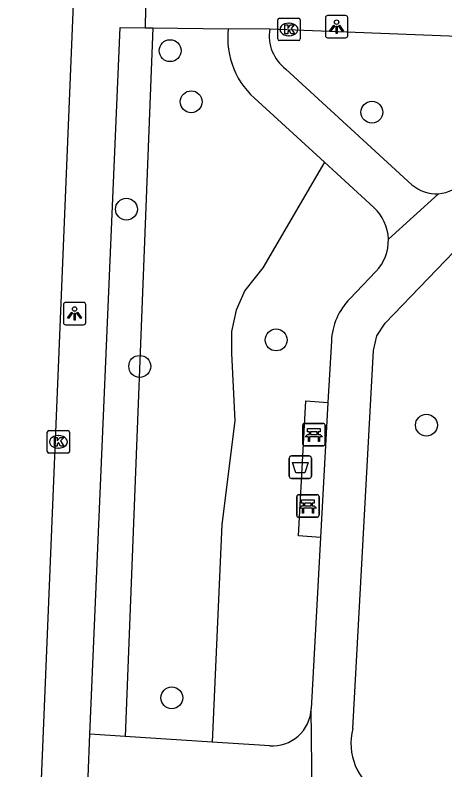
# Model space of a CAD drawing. Extents: x 161355 to 162026, y 386504 to 387459.
# Drawn here: x 161451.8 to 161471.01, y 386711.07 to 386744.79 of the extents above; entities that cross this region are included whole.
import ezdxf

# ---------------------------------------------------------------- set-up
doc = ezdxf.new("R2010")
doc.units = 0
for name, color, linetype in [('IMGEO_Afvalbak', 7, 'Continuous'), ('IMGEO_Bank', 7, 'Continuous'), ('IMGEO_Boom', 7, 'Continuous'), ('IMGEO_Groenvoorziening', 7, 'Continuous'), ('IMGEO_Kolk', 7, 'Continuous'), ('IMGEO_Lichtpunt', 7, 'Continuous'), ('IMGEO_Rijbaan_lokaal_open', 7, 'Continuous'), ('IMGEO_Voetpad_halfverhard', 7, 'Continuous'), ('IMGEO_Voetpad_open', 7, 'Continuous')]:
    doc.layers.add(name, color=color, linetype=linetype)

msp = doc.modelspace()

# ---------------------------------------------------------------- linework, layer by layer
at = {"layer": 'IMGEO_Afvalbak'}
for p, q in [((161464.051, 386724.198), (161464.051, 386724.998)), ((161464.051, 386724.998), (161464.051, 386724.198)), ((161464.151, 386725.098), (161464.941, 386725.098)), ((161464.941, 386725.098), (161464.151, 386725.098)), ((161465.041, 386724.998), (161465.041, 386724.198)), ((161465.041, 386724.198), (161465.041, 386724.998)), ((161464.941, 386724.098), (161464.151, 386724.098)), ((161464.151, 386724.098), (161464.941, 386724.098))]:
    msp.add_line(p, q, dxfattribs=at)
msp.add_lwpolyline([(161464.194, 386724.812), (161464.898, 386724.812), (161464.749, 386724.342), (161464.343, 386724.342), (161464.194, 386724.812)], dxfattribs=at)
for centre, start, end in [((161464.151, 386724.998), 90, 180), ((161464.151, 386724.998), 90, 180), ((161464.941, 386724.998), 0, 90), ((161464.941, 386724.998), 360, 90), ((161464.151, 386724.198), 180, 270), ((161464.151, 386724.198), 180, 270), ((161464.941, 386724.198), 270, 0), ((161464.941, 386724.198), 270, 0)]:
    msp.add_arc(centre, 0.1, start, end, dxfattribs=at)
at = {"layer": 'IMGEO_Bank'}
for p, q in [((161464.729, 386726.554), (161465.57, 386726.554)), ((161465.57, 386726.554), (161464.729, 386726.554)), ((161464.654, 386725.629), (161464.654, 386726.47)), ((161464.654, 386726.47), (161464.654, 386725.629)), ((161465.654, 386726.479), (161465.654, 386725.638)), ((161465.654, 386725.638), (161465.654, 386726.479)), ((161465.351, 386725.952), (161464.958, 386725.952)), ((161464.963, 386726.06), (161464.963, 386726.166)), ((161465.007, 386726.166), (161465.007, 386726.06)), ((161465.295, 386726.172), (161465.013, 386726.172)), ((161465.013, 386726.054), (161465.295, 386726.054)), ((161465.301, 386726.06), (161465.301, 386726.166)), ((161465.345, 386726.166), (161465.345, 386726.06)), ((161465.579, 386725.554), (161464.738, 386725.554)), ((161464.738, 386725.554), (161465.579, 386725.554)), ((161464.386, 386722.441), (161464.386, 386723.282)), ((161464.386, 386723.282), (161464.386, 386722.441)), ((161464.461, 386723.366), (161465.302, 386723.366)), ((161465.302, 386723.366), (161464.461, 386723.366)), ((161465.386, 386723.291), (161465.386, 386722.45)), ((161465.386, 386722.45), (161465.386, 386723.291)), ((161464.695, 386722.872), (161464.695, 386722.978)), ((161464.739, 386722.978), (161464.739, 386722.872)), ((161465.027, 386722.984), (161464.745, 386722.984)), ((161464.745, 386722.866), (161465.027, 386722.866)), ((161465.033, 386722.872), (161465.033, 386722.978)), ((161465.077, 386722.978), (161465.077, 386722.872)), ((161465.083, 386722.764), (161464.69, 386722.764)), ((161465.311, 386722.366), (161464.47, 386722.366)), ((161464.47, 386722.366), (161465.311, 386722.366))]:
    msp.add_line(p, q, dxfattribs=at)
for points in [[(161464.957, 386726.172), (161464.871, 386726.172), (161464.871, 386726.333), (161465.434, 386726.333), (161465.434, 386726.172), (161465.351, 386726.172)], [(161464.901, 386725.952), (161464.759, 386725.952), (161464.871, 386726.054), (161464.957, 386726.054)], [(161464.951, 386725.945), (161464.951, 386725.738), (161464.908, 386725.738), (161464.908, 386725.945)], [(161465.351, 386726.054), (161465.434, 386726.054), (161465.546, 386725.952), (161465.407, 386725.952)], [(161465.401, 386725.945), (161465.401, 386725.738), (161465.357, 386725.738), (161465.357, 386725.945)], [(161464.633, 386722.764), (161464.491, 386722.764), (161464.603, 386722.866), (161464.689, 386722.866)], [(161464.689, 386722.984), (161464.603, 386722.984), (161464.603, 386723.145), (161465.166, 386723.145), (161465.166, 386722.984), (161465.083, 386722.984)], [(161465.083, 386722.866), (161465.166, 386722.866), (161465.278, 386722.764), (161465.139, 386722.764)], [(161464.683, 386722.757), (161464.683, 386722.55), (161464.64, 386722.55), (161464.64, 386722.757)], [(161465.133, 386722.757), (161465.133, 386722.55), (161465.089, 386722.55), (161465.089, 386722.757)]]:
    msp.add_lwpolyline(points, dxfattribs=at)
for centre, radius, start, end in [((161464.732, 386726.476), 0.0779, 92.4484, 184.2845), ((161464.732, 386726.476), 0.0779, 92.4484, 184.2845), ((161465.576, 386726.476), 0.0779, 2.4484, 94.2845), ((161465.576, 386726.476), 0.0779, 2.4484, 94.2845), ((161464.901, 386725.945), 0.00671, 2.8957, 87.1043), ((161464.958, 386725.945), 0.00671, 92.8957, 177.1043), ((161464.956, 386726.165), 0.00671, 2.8957, 87.1043), ((161464.956, 386726.061), 0.00671, 272.8957, 357.1043), ((161465.013, 386726.165), 0.00671, 92.8957, 177.1043), ((161465.013, 386726.061), 0.00671, 182.8957, 267.1043), ((161465.295, 386726.165), 0.00671, 2.8957, 87.1043), ((161465.295, 386726.061), 0.00671, 272.8957, 357.1043), ((161465.352, 386726.165), 0.00671, 92.8957, 177.1043), ((161465.352, 386726.061), 0.00671, 182.8957, 267.1043), ((161465.35, 386725.945), 0.00671, 2.8957, 87.1043), ((161465.407, 386725.945), 0.00671, 92.8957, 177.1043), ((161464.732, 386725.632), 0.0779, 182.4484, 274.2845), ((161464.732, 386725.632), 0.0779, 182.4484, 274.2845), ((161465.576, 386725.632), 0.0779, 272.4484, 4.2845), ((161465.576, 386725.632), 0.0779, 272.4484, 4.2845), ((161464.464, 386723.288), 0.0779, 92.4484, 184.2845), ((161464.464, 386723.288), 0.0779, 92.4484, 184.2845), ((161465.308, 386723.288), 0.0779, 2.4484, 94.2845), ((161465.308, 386723.288), 0.0779, 2.4484, 94.2845), ((161464.688, 386722.977), 0.00671, 2.8957, 87.1043), ((161464.688, 386722.873), 0.00671, 272.8957, 357.1043), ((161464.745, 386722.977), 0.00671, 92.8957, 177.1043), ((161464.745, 386722.873), 0.00671, 182.8957, 267.1043), ((161465.027, 386722.977), 0.00671, 2.8957, 87.1043), ((161465.027, 386722.873), 0.00671, 272.8957, 357.1043), ((161465.084, 386722.977), 0.00671, 92.8957, 177.1043), ((161465.084, 386722.873), 0.00671, 182.8957, 267.1043), ((161464.633, 386722.757), 0.00671, 2.8957, 87.1043), ((161464.69, 386722.757), 0.00671, 92.8957, 177.1043), ((161465.082, 386722.757), 0.00671, 2.8957, 87.1043), ((161465.139, 386722.757), 0.00671, 92.8957, 177.1043), ((161464.464, 386722.444), 0.0779, 182.4484, 274.2845), ((161464.464, 386722.444), 0.0779, 182.4484, 274.2845), ((161465.308, 386722.444), 0.0779, 272.4484, 4.2845), ((161465.308, 386722.444), 0.0779, 272.4484, 4.2845)]:
    msp.add_arc(centre, radius, start, end, dxfattribs=at)
at = {"layer": 'IMGEO_Boom'}
for centre in [(161458.73, 386743.203), (161459.673, 386740.923), (161467.747, 386740.455), (161456.778, 386736.122), (161463.467, 386730.282), (161457.373, 386729.1), (161470.182, 386726.474), (161458.805, 386714.293)]:
    msp.add_circle(centre, 0.489, dxfattribs=at)
at = {"layer": 'IMGEO_Groenvoorziening'}
for points in [[(161457.951, 386744.227), (161456.725, 386712.563)], [(161465.625, 386738.224), (161462.869, 386733.508), (161462.075, 386732.496), (161461.679, 386731.613), (161461.475, 386730.666), (161461.472, 386729.698), (161461.624, 386726.663), (161461.039, 386722.04), (161460.61, 386712.313)]]:
    msp.add_lwpolyline(points, dxfattribs=at)
at = {"layer": 'IMGEO_Kolk'}
for p, q in [((161463.541, 386743.727), (161463.541, 386744.579)), ((161463.616, 386744.653), (161464.468, 386744.653)), ((161464.029, 386744.433), (161464.054, 386744.433)), ((161464.542, 386744.579), (161464.542, 386743.727)), ((161464.052, 386743.873), (161464.027, 386743.873)), ((161464.468, 386743.653), (161463.616, 386743.653)), ((161453.314, 386726.23), (161454.166, 386726.23)), ((161453.239, 386725.304), (161453.239, 386726.156)), ((161453.727, 386726.01), (161453.752, 386726.01)), ((161454.24, 386726.156), (161454.24, 386725.304)), ((161454.166, 386725.23), (161453.314, 386725.23)), ((161453.75, 386725.45), (161453.725, 386725.45))]:
    msp.add_line(p, q, dxfattribs=at)
for points in [[(161463.541, 386743.727), (161463.541, 386744.579)], [(161463.616, 386744.653), (161464.468, 386744.653)], [(161464.542, 386744.579), (161464.542, 386743.727)], [(161463.862, 386744.353), (161463.985, 386744.353), (161463.985, 386744.202), (161464.115, 386744.353), (161464.279, 386744.353), (161464.133, 386744.202), (161464.286, 386743.953), (161464.134, 386743.953), (161464.049, 386744.117), (161463.985, 386744.05), (161463.985, 386743.953), (161463.862, 386743.953), (161463.862, 386744.353)], [(161464.468, 386743.653), (161463.616, 386743.653)], [(161453.314, 386726.23), (161454.166, 386726.23)], [(161453.239, 386725.304), (161453.239, 386726.156)], [(161453.56, 386725.93), (161453.683, 386725.93), (161453.683, 386725.779), (161453.813, 386725.93), (161453.977, 386725.93), (161453.831, 386725.779), (161453.984, 386725.53), (161453.832, 386725.53), (161453.747, 386725.694), (161453.683, 386725.627), (161453.683, 386725.53), (161453.56, 386725.53), (161453.56, 386725.93)], [(161454.24, 386726.156), (161454.24, 386725.304)], [(161454.166, 386725.23), (161453.314, 386725.23)]]:
    msp.add_lwpolyline(points, dxfattribs=at)
for centre, start, end in [((161463.618, 386744.577), 91.552, 178.448), ((161463.618, 386744.577), 91.552, 178.448), ((161464.466, 386744.577), 1.552, 88.448), ((161464.466, 386744.577), 1.552, 88.448), ((161463.618, 386743.729), 181.552, 268.448), ((161463.618, 386743.729), 181.552, 268.448), ((161464.466, 386743.729), 271.552, 358.448), ((161464.466, 386743.729), 271.552, 358.448), ((161453.316, 386726.154), 91.552, 178.448), ((161453.316, 386726.154), 91.552, 178.448), ((161454.164, 386726.154), 1.552, 88.448), ((161454.164, 386726.154), 1.552, 88.448), ((161453.316, 386725.306), 181.552, 268.448), ((161453.316, 386725.306), 181.552, 268.448), ((161454.164, 386725.306), 271.552, 358.448), ((161454.164, 386725.306), 271.552, 358.448)]:
    msp.add_arc(centre, 0.0765, start, end, dxfattribs=at)
for centre, major_axis, ratio, start_param, end_param in [((161464.028, 386744.153), (-0.387, 0.002), 0.722429, 4.712389, 7.853982), ((161464.053, 386744.153), (-0.39, 0.002), 0.717154, 1.570796, 4.712389), ((161453.726, 386725.73), (-0.387, 0.002), 0.722429, 4.712389, 7.853982), ((161453.751, 386725.73), (-0.39, 0.002), 0.717154, 1.570796, 4.712389)]:
    msp.add_ellipse(centre, major_axis=major_axis, ratio=ratio, start_param=start_param, end_param=end_param, dxfattribs=at)
at = {"layer": 'IMGEO_Lichtpunt'}
for p, q in [((161466.572, 386744.775), (161465.764, 386744.775)), ((161466.572, 386744.775), (161465.764, 386744.775)), ((161465.67, 386744.68), (161465.67, 386743.873)), ((161465.67, 386744.68), (161465.67, 386743.873)), ((161466.666, 386743.873), (161466.666, 386744.68)), ((161466.666, 386743.873), (161466.666, 386744.68)), ((161465.764, 386743.779), (161466.572, 386743.779)), ((161465.764, 386743.779), (161466.572, 386743.779)), ((161454.865, 386731.959), (161454.057, 386731.959)), ((161454.865, 386731.959), (161454.057, 386731.959)), ((161453.963, 386731.864), (161453.963, 386731.057)), ((161453.963, 386731.864), (161453.963, 386731.057)), ((161454.959, 386731.057), (161454.959, 386731.864)), ((161454.959, 386731.057), (161454.959, 386731.864)), ((161454.057, 386730.963), (161454.865, 386730.963)), ((161454.057, 386730.963), (161454.865, 386730.963))]:
    msp.add_line(p, q, dxfattribs=at)
for points in [[(161466.044, 386744.344), (161466.083, 386744.316), (161465.895, 386744.054), (161465.857, 386744.081), (161466.044, 386744.344)], [(161466.146, 386744.296), (161466.193, 386744.296), (161466.193, 386743.974), (161466.146, 386743.974), (161466.146, 386744.296)], [(161466.256, 386744.316), (161466.294, 386744.343), (161466.481, 386744.081), (161466.442, 386744.053), (161466.256, 386744.316)], [(161454.337, 386731.528), (161454.376, 386731.5), (161454.188, 386731.238), (161454.15, 386731.265), (161454.337, 386731.528)], [(161454.439, 386731.48), (161454.486, 386731.48), (161454.486, 386731.158), (161454.439, 386731.158), (161454.439, 386731.48)], [(161454.549, 386731.5), (161454.587, 386731.527), (161454.774, 386731.265), (161454.735, 386731.237), (161454.549, 386731.5)]]:
    msp.add_lwpolyline(points, dxfattribs=at)
for centre in [(161466.169, 386744.478), (161454.462, 386731.662)]:
    msp.add_circle(centre, 0.0994, dxfattribs=at)
for centre, start, end in [((161465.764, 386744.68), 90, 180), ((161465.764, 386744.68), 90, 180), ((161466.572, 386744.68), 0, 90), ((161466.572, 386744.68), 0, 90), ((161465.764, 386743.873), 180, 270), ((161465.764, 386743.873), 180, 270), ((161466.572, 386743.873), 270, 0), ((161466.572, 386743.873), 270, 360), ((161454.057, 386731.864), 90, 180), ((161454.057, 386731.864), 90, 180), ((161454.865, 386731.864), 0, 90), ((161454.865, 386731.864), 0, 90), ((161454.057, 386731.057), 180, 270), ((161454.057, 386731.057), 180, 270), ((161454.865, 386731.057), 270, 0), ((161454.865, 386731.057), 270, 360)]:
    msp.add_arc(centre, 0.0946, start, end, dxfattribs=at)
at = {"layer": 'IMGEO_Rijbaan_lokaal_open'}
msp.add_lwpolyline([(161451.804, 386682.432), (161452.536, 386699.819), (161454.613, 386749.99), (161455.644, 386778.834)], dxfattribs=at)
at = {"layer": 'IMGEO_Voetpad_halfverhard'}
for points in [[(161469.535, 386737.217), (161463.899, 386742.384)], [(161462.663, 386740.939), (161465.625, 386738.224)], [(161465.625, 386738.224), (161467.836, 386736.197)], [(161466.894, 386712.925), (161467.814, 386729.816), (161467.969, 386730.471), (161468.343, 386731.031), (161474.108, 386737.015)], [(161468.483, 386734.785), (161470.726, 386736.815)], [(161467.925, 386733.335), (161466.755, 386732.121)], [(161465.934, 386730.235), (161465.784, 386727.483)], [(161465.456, 386721.452), (161465.039, 386713.798)], [(161465.081, 386709.938), (161465.039, 386713.798)], [(161456.725, 386712.563), (161455.15, 386712.665)], [(161460.61, 386712.313), (161456.725, 386712.563)], [(161463.179, 386712.147), (161460.61, 386712.313)]]:
    msp.add_lwpolyline(points, dxfattribs=at)
for centre, radius, start, end in [((161464.957, 386743.784), 3.655, 173.7063, 231.1267), ((161465.013, 386743.862), 1.851, 170.662, 232.9853), ((161470.598, 386738.414), 1.604, 274.587, 320.705), ((161470.6, 386738.407), 1.597, 228.1749, 274.5228), ((161466.48, 386734.722), 2.004, 1.8128, 47.4232), ((161466.476, 386734.725), 2.008, 316.1895, 1.7143), ((161468.882, 386730.074), 2.952, 136.087, 176.8648), ((161463.292, 386713.893), 1.749, 266.2927, 356.894), ((161469.412, 386712.261), 2.604, 165.2387, 239.6146)]:
    msp.add_arc(centre, radius, start, end, dxfattribs=at)
at = {"layer": 'IMGEO_Voetpad_open'}
for points in [[(161457.628, 386744.231), (161457.697, 386747.778)], [(161455.15, 386712.665), (161456.502, 386744.245), (161457.628, 386744.231)], [(161457.628, 386744.231), (161457.951, 386744.227)], [(161457.951, 386744.227), (161461.324, 386744.185)], [(161463.187, 386744.162), (161461.324, 386744.185)], [(161489.514, 386743.133), (161463.187, 386744.162)], [(161465.456, 386721.452), (161464.462, 386721.531), (161464.79, 386727.559), (161465.784, 386727.483)], [(161465.784, 386727.483), (161465.456, 386721.452)], [(161455.069, 386710.767), (161455.15, 386712.665)]]:
    msp.add_lwpolyline(points, dxfattribs=at)

doc.saveas('drawing.dxf')
